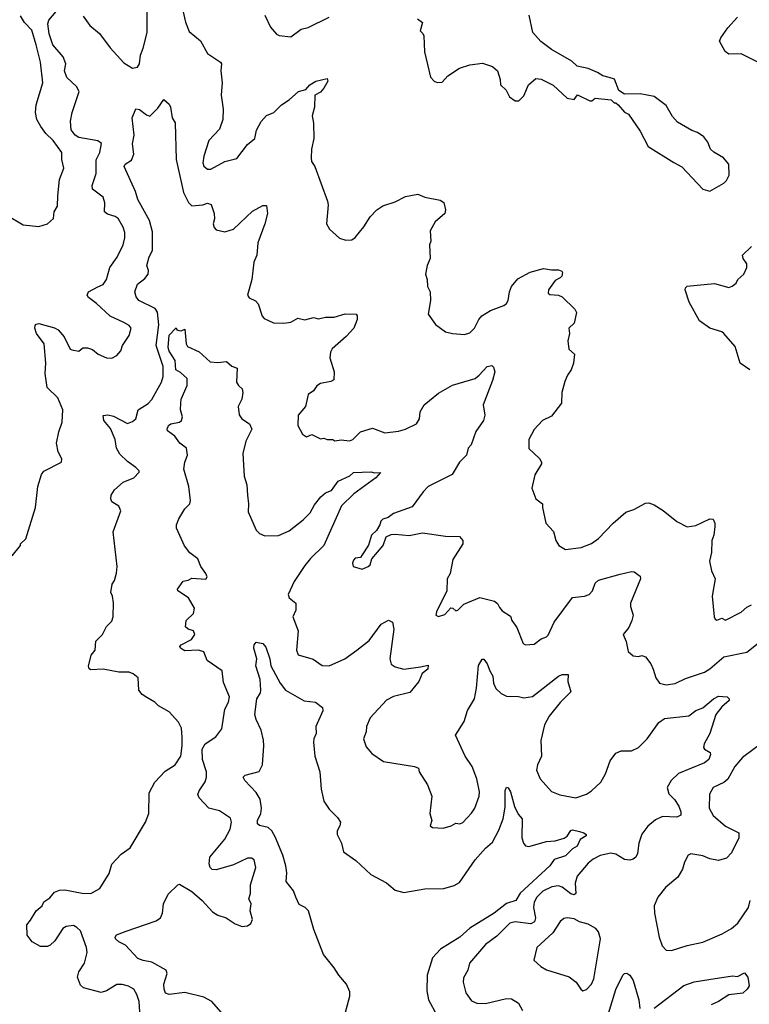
# Model space of a CAD drawing. Extents: x 1690054 to 1842981, y 782881 to 914114.
# Tile 655 of 656: x 1810655 to 1814852, y 888038 to 893699. Entities that reach past the tile are written whole.
import ezdxf

# ---------------------------------------------------------------- set-up
doc = ezdxf.new("R2010")
doc.units = 0

msp = doc.modelspace()

# ---------------------------------------------------------------- linework, layer by layer
at = {"layer": '0CON10XD'}
for points in [[(1811585, 893793.3), (1811608.9, 893685), (1811630.9, 893630.9), (1811695, 893578), (1811735.6, 893505), (1811810, 893455), (1811816, 893445), (1811813.1, 893405), (1811820, 893335), (1811814.5, 893265), (1811825.6, 893185), (1811824.4, 893125), (1811805, 893068.8), (1811742.9, 893005), (1811714.2, 892914.2), (1811709.2, 892875), (1811715, 892856.7), (1811735, 892840), (1811755, 892840), (1811835, 892884.2), (1811905, 892901.2), (1811965, 892981.2), (1812008.6, 893015), (1812016.9, 893063.1), (1812045, 893113.8), (1812075, 893148), (1812116.7, 893165), (1812160.9, 893209.1), (1812205, 893237.8), (1812259.2, 893285), (1812302.3, 893297.7), (1812324, 893325), (1812358, 893345), (1812425, 893360), (1812428, 893345), (1812405.6, 893305), (1812385, 893281.4), (1812353.8, 893265), (1812351.1, 893195), (1812338.6, 893145), (1812345.5, 893104.5), (1812347.3, 893015), (1812334.4, 892954.4), (1812332, 892905), (1812334.1, 892884.1), (1812353.3, 892855), (1812426.7, 892655), (1812430, 892635), (1812420, 892525), (1812437.5, 892495), (1812495, 892443.3), (1812531.7, 892431.7), (1812566.4, 892433.6), (1812585, 892446.7), (1812635, 892508), (1812671.4, 892565), (1812709.2, 892605)], [(1810585, 892573.8), (1810675, 892519.2), (1810765, 892510), (1810815, 892526), (1810850, 892555), (1810854.3, 892595), (1810872.5, 892627.5), (1810875.7, 892685.7), (1810885, 892780), (1810910, 892845), (1810898, 892895), (1810898.6, 892935), (1810847.8, 893005), (1810805.3, 893045.3), (1810777.1, 893085), (1810754.4, 893124.4), (1810745.5, 893165.5), (1810750.9, 893209.1), (1810788.1, 893335), (1810775.4, 893454.6), (1810751.2, 893555), (1810725, 893637.8), (1810682.6, 893682.6), (1810660.8, 893720.8)], [(1810613, 890617), (1810660, 890675), (1810660, 890685), (1810690, 890715), (1810746.1, 890893.9), (1810760, 891015), (1810780, 891085), (1810795, 891103.3), (1810896.2, 891155), (1810898, 891175), (1810876.2, 891215), (1810867.5, 891265), (1810880.8, 891329.2), (1810899.2, 891385), (1810904.2, 891455), (1810874.5, 891525), (1810813.1, 891585), (1810802.7, 891665), (1810806.8, 891725), (1810795.4, 891835), (1810752.9, 891895), (1810743.5, 891925), (1810745, 891940), (1810750.8, 891949.2), (1810765, 891952), (1810855, 891927.8), (1810876.5, 891916.5), (1810910.8, 891875), (1810945, 891803.8), (1810955, 891800), (1810995, 891792.5), (1811018.3, 891811.7), (1811045, 891812.5), (1811075, 891802.5), (1811106.4, 891776.4), (1811153.9, 891753.9), (1811186.4, 891753.6), (1811215, 891767.5), (1811236.7, 891795), (1811246.7, 891825), (1811285, 891882.5), (1811296.2, 891925), (1811285, 891940), (1811255, 891958), (1811175, 891993.8), (1811097, 892067), (1811050.9, 892100.9), (1811043.8, 892115), (1811051.2, 892135), (1811105, 892162.9), (1811135, 892177.1), (1811155.3, 892204.7), (1811174.3, 892275), (1811215.7, 892334.3), (1811250, 892405), (1811260.5, 892445), (1811260.5, 892475), (1811251.5, 892505), (1811222.7, 892555), (1811205, 892567.5), (1811160.8, 892580.7), (1811142.9, 892595), (1811145.5, 892645.5), (1811135, 892678), (1811074.5, 892725), (1811071.5, 892745), (1811095.3, 892815), (1811096.2, 892893.8), (1811115.9, 892935), (1811126.3, 892986.3), (1811105, 893003.1), (1810995, 893020.8), (1810974.4, 893035), (1810952.2, 893065), (1810948.5, 893115), (1810956.5, 893165), (1810998.5, 893285), (1810982.1, 893315), (1810925.9, 893365.9), (1810913.2, 893405), (1810920, 893445), (1810904.6, 893485), (1810846.2, 893555), (1810825, 893616.7), (1810817.8, 893675), (1810822.2, 893695), (1810866.2, 893745)], [(1811019.8, 893719.8), (1811059.2, 893665), (1811115, 893619.4), (1811175, 893537.5), (1811255, 893451.1), (1811305, 893420.5), (1811333.5, 893426.5), (1811345.5, 893445), (1811349.5, 893495), (1811366.6, 893535), (1811389.4, 893625), (1811389.4, 893745)], [(1812066.2, 893725), (1812098.8, 893655), (1812133.3, 893615), (1812148.3, 893608.3), (1812215, 893599.2), (1812275, 893643.3), (1812315, 893653.8), (1812435.9, 893714.1)], [(1812944.1, 893704.1), (1812971.7, 893681.7), (1812960, 893635), (1812975, 893620), (1812980, 893605), (1812983.9, 893513.9), (1813018.3, 893368.3), (1813040, 893345), (1813057, 893337), (1813085, 893340), (1813117.5, 893375), (1813185, 893420), (1813245, 893438.8), (1813318.3, 893448.3), (1813375, 893428.8), (1813403.3, 893405), (1813418.8, 893355), (1813421.2, 893325), (1813453.6, 893293.6), (1813472.5, 893255), (1813505, 893232.5), (1813527, 893233), (1813555, 893260), (1813582.5, 893325), (1813625, 893360), (1813655, 893357.5), (1813725, 893322.5), (1813805, 893247.5), (1813845, 893240), (1813865, 893267.5), (1813935, 893232.5), (1813947, 893233), (1813965, 893247.5), (1814058.3, 893238.3), (1814075, 893220), (1814085, 893220), (1814098.3, 893208.3), (1814135, 893167.5), (1814156.7, 893155), (1814225, 893057.5), (1814270.5, 892970.5), (1814417.3, 892877.3), (1814465, 892853.3), (1814585, 892723.8), (1814625, 892712), (1814705, 892758.8), (1814721.2, 892775), (1814736, 892805), (1814735, 892867.5), (1814704.3, 892904.3), (1814647.7, 892937.7), (1814630, 892955), (1814613.8, 892995), (1814590, 893025), (1814555, 893050), (1814522.3, 893062.3), (1814439.7, 893109.7), (1814411.3, 893141.3), (1814373.8, 893205), (1814305, 893256.7), (1814225, 893272.5), (1814135, 893270), (1814101.7, 893291.7), (1814076.4, 893356.4), (1814046.2, 893366.2), (1814010, 893375), (1813980, 893395), (1813925, 893418.8), (1813861.7, 893431.7), (1813830.7, 893460.7), (1813715, 893527.5), (1813653.9, 893573.9), (1813606.7, 893625), (1813586.2, 893725)], [(1814925, 893442.5), (1814805, 893503.3), (1814735, 893500), (1814713.3, 893515), (1814680.8, 893575), (1814688.1, 893595), (1814728.3, 893651.7), (1814785, 893713.3)], [(1811346.1, 887995), (1811342.8, 888055), (1811329.6, 888095), (1811311.4, 888125), (1811282.2, 888142.2), (1811245, 888152.2), (1811215, 888152.2), (1811154, 888115), (1811125, 888105.5), (1811023, 888133), (1811005, 888147.5), (1810988, 888195), (1810995.8, 888225), (1811027.5, 888275), (1811044.4, 888335.6), (1811039.5, 888365), (1811005, 888460), (1810985, 888480.8), (1810965, 888490.8), (1810922.5, 888485), (1810903.8, 888475), (1810857.3, 888402.7), (1810831.7, 888378.3), (1810815, 888370), (1810775, 888370.8), (1810726.6, 888396.6), (1810699.4, 888435), (1810696.2, 888495), (1810717.5, 888522.5), (1810751.2, 888575), (1810783.8, 888605), (1810795, 888627.5), (1810829.5, 888650.5), (1810855, 888683.3), (1810885, 888694), (1810915, 888695.7), (1811015, 888677.8), (1811064.2, 888675.8), (1811115.9, 888704.1), (1811169.2, 888790.8), (1811185.9, 888844.1), (1811238.3, 888901.7), (1811291.7, 888938.3), (1811378.8, 889085), (1811397.5, 889135), (1811400.8, 889255), (1811432.9, 889315), (1811491.4, 889378.6), (1811550.6, 889415), (1811581.9, 889465), (1811590.9, 889525), (1811590.6, 889575), (1811585.7, 889625), (1811569.7, 889659.7), (1811515, 889718.8), (1811453.9, 889753.9), (1811432.5, 889775), (1811387, 889803), (1811360.3, 889820.3), (1811340, 889845), (1811336.2, 889915), (1811308.3, 889938.3), (1811285, 889947.5), (1811225, 889947.5), (1811135, 889965.7), (1811065, 889962), (1811056, 889966), (1811051.7, 889981.7), (1811066.7, 890045), (1811090, 890075), (1811094, 890125), (1811131.2, 890165), (1811155, 890210), (1811185, 890240), (1811194, 890265), (1811195.9, 890345.9), (1811190, 890385), (1811180, 890405), (1811187.3, 890452.7), (1811200.8, 890475), (1811213, 890517), (1811215.7, 890555), (1811193.8, 890755), (1811237.5, 890875), (1811225, 890902.5), (1811185, 890927.5), (1811178.8, 890945), (1811181.2, 890965), (1811201.2, 890995), (1811250.9, 891039.1), (1811312.5, 891065), (1811343, 891097), (1811343.3, 891105), (1811323.3, 891125), (1811275, 891159.2), (1811231.3, 891201.3), (1811212, 891235), (1811205.6, 891285), (1811178.5, 891348.5), (1811140, 891395), (1811136.4, 891423.6), (1811162.9, 891427.1), (1811195, 891420), (1811275, 891378.1), (1811305, 891387.8), (1811322.9, 891405), (1811337.5, 891455), (1811395, 891492.9), (1811415.3, 891514.7), (1811472.1, 891615), (1811481.7, 891648.3), (1811481.4, 891705), (1811439.6, 891825), (1811455.3, 891945), (1811447.8, 892017.8), (1811435, 892037.9), (1811340.5, 892085), (1811325.4, 892105), (1811317.1, 892135), (1811332.3, 892177.7), (1811375, 892210.5), (1811393.9, 892236.1), (1811396.9, 892256.9), (1811387.5, 892285), (1811400, 892335), (1811419.1, 892370.9), (1811419.7, 892479.8), (1811401.8, 892545), (1811335.6, 892665), (1811321.7, 892711.7), (1811256.9, 892855), (1811262.7, 892867.3), (1811298.5, 892891.5), (1811312.2, 892925), (1811304.5, 892985), (1811314.3, 893035), (1811302.5, 893135), (1811324, 893186), (1811345, 893182.5), (1811385, 893151.4), (1811405, 893144), (1811450.3, 893189.7), (1811485, 893240), (1811515, 893212.5), (1811523.3, 893195), (1811532, 893135), (1811549.2, 893105), (1811555.4, 892895), (1811598.2, 892705), (1811627.1, 892647.1), (1811645, 892628.1), (1811708.8, 892635), (1811735, 892644.5), (1811756.8, 892636.8), (1811774.3, 892585), (1811776.9, 892553.1), (1811769.2, 892525), (1811773.2, 892503.2), (1811785, 892491.2), (1811835, 892479.2), (1811885, 892494.3), (1811995, 892598), (1812055, 892631.2), (1812075, 892630), (1812081.4, 892585), (1812066.4, 892525), (1812025.5, 892415), (1812018.9, 892345), (1812002.2, 892305), (1811990, 892205), (1811965.8, 892115.8), (1811975, 892098.8), (1812011.7, 892081.7), (1812027.1, 892065), (1812050, 891995), (1812060.9, 891980.9), (1812115, 891956.7), (1812175, 891954.4), (1812215, 891960), (1812255, 891982.5), (1812295, 891973.6), (1812345, 891987.5), (1812375, 891978.1), (1812415, 891988.1), (1812465, 891989.4), (1812527, 892007), (1812590, 892005), (1812596.4, 891996.4), (1812597.5, 891975), (1812577.5, 891925), (1812533.3, 891876.7), (1812453.3, 891806.7), (1812442.6, 891787.4), (1812440, 891755), (1812463.6, 891673.6), (1812461.5, 891628.5), (1812445, 891617.8), (1812385, 891606.7), (1812365, 891594.3), (1812344.7, 891565.3), (1812315, 891543.8), (1812298.8, 891475), (1812256.7, 891425), (1812256.2, 891365), (1812282.5, 891315), (1812305, 891301.2), (1812335, 891313.3), (1812385, 891290), (1812405, 891293.3), (1812425, 891286.2), (1812456.1, 891286.1), (1812468.3, 891278.3), (1812505, 891283.3), (1812551.7, 891278.3), (1812571.2, 891285), (1812615, 891328.6), (1812685, 891351.2), (1812755, 891324), (1812835, 891333.3), (1812875, 891344.5), (1812937.1, 891375), (1812954.3, 891405), (1812958.6, 891445), (1812982.5, 891485), (1813065, 891551.4), (1813145, 891598), (1813275, 891636.9), (1813299.2, 891655), (1813345, 891705.7), (1813370.7, 891710.7), (1813381.2, 891701.2), (1813388.8, 891675), (1813375.5, 891624.5), (1813320.6, 891485), (1813331.4, 891425), (1813324.3, 891395), (1813279.6, 891330.4), (1813252, 891255), (1813234.2, 891235), (1813225.7, 891195), (1813185.6, 891155), (1813142.9, 891085), (1813005, 891014.2), (1812976, 890985), (1812912.3, 890897.7), (1812805, 890860), (1812775, 890837.5), (1812745, 890827.5), (1812732.5, 890815), (1812727.5, 890795), (1812707.3, 890762.7), (1812680, 890735), (1812661.7, 890678.3), (1812625, 890622.5), (1812615, 890607.5), (1812585, 890603.8), (1812575, 890591.2), (1812569.4, 890575), (1812574, 890555), (1812625, 890539.4), (1812660, 890555), (1812672, 890565), (1812681.2, 890598.8), (1812746, 890675), (1812763.8, 890725), (1812791.7, 890738.3), (1812815, 890742), (1812895, 890733.8), (1812972, 890748), (1813105, 890730), (1813185, 890727.1), (1813203.8, 890705), (1813204, 890685), (1813146.9, 890595), (1813131.4, 890515), (1813114, 890485), (1813112.5, 890415), (1813053.3, 890295), (1813050, 890275), (1813065, 890267.5), (1813100.7, 890279.3), (1813135, 890316.7), (1813146.1, 890316.1), (1813165, 890301.2), (1813175, 890303.3), (1813210.4, 890339.6), (1813302.7, 890377.3), (1813386, 890356), (1813403, 890343), (1813415, 890318.8), (1813430.8, 890300.8), (1813479.1, 890269.1), (1813487.1, 890245), (1813514.3, 890205), (1813551.9, 890111.9), (1813565, 890104), (1813615, 890108), (1813655, 890140), (1813685, 890151.2), (1813695, 890161.2), (1813730, 890235), (1813835, 890377.8), (1813905, 890385.4), (1813931.4, 890395), (1813950, 890415), (1813965, 890460), (1813985, 890476.9), (1814108.6, 890511.4), (1814175, 890526.7), (1814190, 890525), (1814225, 890500), (1814226.7, 890485), (1814168, 890345), (1814168, 890325), (1814183.3, 890275), (1814176.7, 890245), (1814158.8, 890205), (1814126.7, 890165), (1814144.3, 890124.3), (1814155, 890066.7), (1814185, 890042.5), (1814215, 890037.5), (1814235, 890043.3), (1814255, 890036.2), (1814285.7, 889995.7), (1814298.6, 889965), (1814314.5, 889915), (1814336, 889885), (1814375, 889874.5), (1814425, 889882.7), (1814485, 889911.5), (1814595, 889947.7), (1814625, 889966.4), (1814705, 890035.8), (1814837.5, 890062.5), (1815043.3, 890225)], [(1812709.2, 892605), (1812745, 892628.6), (1812815, 892651.4), (1812875, 892682.5), (1812945, 892696), (1812985, 892678.8), (1813075, 892661.2), (1813095, 892647.5), (1813104, 892605), (1813101.2, 892585), (1813045, 892537.5), (1813017.5, 892485), (1813020, 892425), (1813012.5, 892405), (1813016.7, 892325), (1813000, 892285), (1812990, 892235), (1813000, 892205), (1813002, 892165), (1813016.2, 892135), (1813018.8, 892085), (1813006, 892005), (1813046.7, 891946.7), (1813105, 891904), (1813145, 891894), (1813215, 891888.8), (1813245, 891899.2), (1813272.5, 891925), (1813295.6, 891974.4), (1813313.2, 891996.8), (1813363.2, 892026.8), (1813440, 892055), (1813455, 892066.2), (1813465.7, 892084.3), (1813472.9, 892135), (1813484.3, 892165), (1813521.4, 892208.6), (1813592.4, 892247.6), (1813668.8, 892268.8), (1813715, 892260), (1813755, 892260), (1813773, 892253), (1813777.5, 892245), (1813773.3, 892225), (1813765, 892213.8), (1813735, 892200), (1813698, 892145), (1813696.1, 892126.1), (1813705, 892118.8), (1813754.3, 892114.3), (1813775, 892106), (1813848.8, 892035), (1813858, 892015), (1813845.8, 891955), (1813814.4, 891925.6), (1813818, 891895), (1813808.3, 891851.7), (1813813.8, 891805), (1813846.2, 891775), (1813841.2, 891725), (1813827.1, 891685), (1813805.6, 891655), (1813791.7, 891618.3), (1813774.4, 891555), (1813772.9, 891495), (1813715, 891418.8), (1813662.5, 891395), (1813615, 891342.5), (1813584.1, 891285.9), (1813585, 891233.3), (1813645, 891176.7), (1813656.7, 891155), (1813656.7, 891145), (1813618.3, 891081.7), (1813601.2, 891005), (1813623.8, 890945), (1813663.3, 890915), (1813663.3, 890895), (1813682.5, 890805), (1813726.1, 890756.1), (1813740, 890705), (1813757.5, 890675), (1813795, 890653.8), (1813885, 890664.2), (1813945, 890688), (1813985, 890716.2), (1814068.8, 890805), (1814142, 890868), (1814187.6, 890882.4), (1814255, 890920), (1814275, 890922), (1814305, 890910), (1814357.3, 890877.3), (1814435, 890813.3), (1814495, 890783.8), (1814545, 890790.8), (1814625, 890830), (1814645, 890826.7), (1814653.8, 890805), (1814653.8, 890785), (1814647.5, 890735), (1814637.1, 890705), (1814633.9, 890636.1), (1814622.5, 890585), (1814635, 890530), (1814656.2, 890485), (1814639.4, 890385), (1814650.8, 890265), (1814655, 890252.5), (1814665, 890246.2), (1814695, 890258.8), (1814715, 890246), (1814805, 890292), (1814838.3, 890321.7), (1814865.5, 890334.5)], [(1814855, 891686.2), (1814798.8, 891725), (1814770.3, 891820.3), (1814706.2, 891895), (1814694.3, 891904.3), (1814625, 891926.2), (1814565, 891968), (1814506.7, 892075), (1814484, 892145), (1814485, 892157.5), (1814495, 892167.5), (1814552, 892172), (1814651.7, 892181.7), (1814735, 892160), (1814754.1, 892165.9), (1814775.9, 892184.1), (1814786.7, 892205), (1814820.8, 892235), (1814838, 892275), (1814838.8, 892295), (1814816.1, 892326.1), (1814814, 892345), (1814865.6, 892394.4)], [(1811608.8, 890208.8), (1811613.1, 890245), (1811655, 890284.3), (1811660.9, 890315), (1811626.9, 890375), (1811564.4, 890414.4), (1811563.3, 890425), (1811595, 890471.2), (1811623.9, 890476.1), (1811645, 890487.5), (1811726.7, 890483.3), (1811733.3, 890495), (1811725.8, 890515), (1811696.7, 890555), (1811680.2, 890600.2), (1811635, 890634.4), (1811604.3, 890674.3), (1811558, 890775), (1811557.8, 890795), (1811570.3, 890829.7), (1811605, 890886.9), (1811634.4, 890915), (1811638.9, 890935), (1811628.1, 891015), (1811600, 891115), (1811605.9, 891154.1), (1811620.8, 891195), (1811614.3, 891235), (1811577.5, 891265), (1811548.6, 891305), (1811505.8, 891335), (1811504.4, 891345), (1811511.9, 891365), (1811524.2, 891375.8), (1811575, 891385.7), (1811587.1, 891395), (1811591.9, 891415), (1811580.6, 891455), (1811582.2, 891495), (1811585, 891516.7), (1811619.4, 891595), (1811618.1, 891635), (1811580.5, 891670.5), (1811553.8, 891685), (1811549.9, 891739.9), (1811515, 891792.9), (1811510, 891815), (1811516, 891885), (1811555, 891927.5), (1811560, 891915), (1811571.7, 891911.7), (1811585, 891910), (1811605, 891920), (1811612.5, 891835), (1811620.7, 891820.7), (1811688.3, 891788.3), (1811752, 891732), (1811795, 891728.6), (1811845, 891734), (1811875, 891706.7), (1811906.1, 891696.1), (1811902.5, 891615), (1811913.3, 891595), (1811935.7, 891575.7), (1811939.4, 891555), (1811932.4, 891517.6), (1811912.2, 891475), (1811917, 891427), (1811933.2, 891403.2), (1811978, 891375), (1811990, 891345), (1811956.5, 891275), (1811939.1, 891205), (1811946.2, 891075), (1811961.5, 891025), (1811965.5, 890965), (1811972.1, 890915), (1811970.2, 890870.2), (1812015, 890764), (1812034, 890745), (1812065, 890732.2), (1812145, 890732.5), (1812205, 890760), (1812285.9, 890824.1), (1812325.9, 890864.1), (1812350.5, 890909.5), (1812386.9, 890955), (1812415, 890978), (1812448.3, 890991.7), (1812486.7, 891045), (1812555, 891076.2), (1812575, 891095.8), (1812675, 891100), (1812696.4, 891093.6), (1812730, 891095), (1812703.3, 891065), (1812577.6, 890972.4), (1812506.2, 890903.8), (1812405, 890675.7), (1812328.3, 890601.7), (1812295, 890561.5), (1812235, 890469.4), (1812200, 890395), (1812205.8, 890375), (1812244.3, 890345), (1812244.5, 890305), (1812227.1, 890265), (1812256.9, 890185), (1812248.1, 890075), (1812257.8, 890047.8), (1812343, 890023), (1812395, 889985.8), (1812435.5, 889984.5), (1812525, 890024.5), (1812595, 890073.5), (1812665, 890130.6), (1812735, 890223.3), (1812776, 890246), (1812800, 890235), (1812807.5, 890195), (1812783.9, 890025), (1812793.1, 889993.1), (1812815, 889977.5), (1812865, 889964.3), (1812960.7, 889979.3), (1813005, 889987.5), (1813003.3, 889965), (1812970.7, 889939.3), (1812950.8, 889895), (1812898.7, 889831.3), (1812805, 889808.5), (1812765, 889787.1), (1812671.9, 889685), (1812650.8, 889635), (1812649.2, 889605), (1812633.8, 889565), (1812648.8, 889518.8), (1812680.7, 889480.7), (1812747.5, 889435), (1812925.9, 889405.9), (1812950, 889395), (1812953.3, 889375), (1813000.7, 889300.7), (1813026, 889235), (1813014.2, 889135), (1813026.7, 889095), (1813017.5, 889065), (1813030, 889055), (1813091.7, 889051.7), (1813137.5, 889065), (1813165, 889080), (1813186.7, 889076.7), (1813205, 889084), (1813255, 889137.5), (1813273.8, 889166.2), (1813298.9, 889235), (1813299.5, 889259.5), (1813285.6, 889334.4), (1813258.9, 889405), (1813217.3, 889465), (1813161.5, 889585), (1813211.5, 889665), (1813231.7, 889728.2), (1813270.8, 889795), (1813282.9, 889855), (1813294.7, 889985.3), (1813315, 890022.5), (1813325, 890023.3), (1813345, 889996.2), (1813358.9, 889955), (1813377.1, 889925), (1813380, 889885), (1813395, 889854.2), (1813425, 889824.3), (1813455, 889810), (1813525, 889808.1), (1813555, 889800), (1813605, 889807.1), (1813755, 889924.5), (1813775, 889934.4), (1813810, 889935), (1813809.2, 889895), (1813825.4, 889834.6), (1813765, 889773.5), (1813701.8, 889695), (1813674.7, 889645.3), (1813653.6, 889555), (1813657.8, 889465), (1813634.5, 889415), (1813629.1, 889385), (1813650, 889335), (1813715, 889262), (1813761.7, 889241.7), (1813855, 889225.6), (1813915, 889245.9), (1813945.4, 889265), (1813998.2, 889315), (1814025, 889363.8), (1814051.9, 889438.1), (1814085, 889482.9), (1814115.4, 889494.6), (1814175, 889495.5), (1814215, 889514.4), (1814265, 889564.2), (1814332.5, 889657.5), (1814365, 889682), (1814505, 889697.1), (1814545, 889727.1), (1814585, 889742), (1814645.4, 889794.6), (1814675, 889809.2), (1814725, 889805.8), (1814736.7, 889795), (1814736.7, 889785), (1814695, 889749.2), (1814659.2, 889705), (1814624.7, 889595), (1814593.3, 889535), (1814589.2, 889515), (1814593.8, 889505), (1814627.5, 889485), (1814630, 889475), (1814619.2, 889445), (1814595, 889426.9), (1814445, 889364.7), (1814402.3, 889325), (1814379.1, 889285), (1814388.5, 889248.5), (1814421.9, 889215), (1814447.4, 889177.4), (1814457.8, 889145), (1814457.5, 889125), (1814435.4, 889114.6), (1814352.1, 889117.9), (1814311.8, 889098.2), (1814268.1, 889061.9), (1814233.4, 889016.6), (1814217.8, 888965), (1814209.2, 888905), (1814199.1, 888885), (1814185, 888873.2), (1814165, 888867.5), (1814135, 888871.2), (1814085, 888901.6), (1814055, 888907.7), (1813995, 888893.8), (1813955, 888872.5), (1813925, 888848.9), (1813862.7, 888775), (1813850.3, 888735), (1813854, 888675), (1813845, 888668.6), (1813825, 888673.8), (1813775, 888711.2), (1813755, 888718.8), (1813717.1, 888712.9), (1813665, 888688.4), (1813629.2, 888655), (1813614.3, 888625.7), (1813611.2, 888595), (1813623.2, 888535), (1813617.6, 888512.4), (1813595, 888501), (1813505, 888511.6), (1813475, 888504.6), (1813400.6, 888429.4), (1813335, 888381.8), (1813242.2, 888275), (1813232.9, 888235), (1813208.6, 888191.4), (1813205.6, 888165), (1813221.2, 888105), (1813255, 888057.5), (1813285, 888045.7), (1813335, 888043.6), (1813455, 888071.8), (1813485, 888070), (1813524.6, 888044.6), (1813548.1, 888001.9)], [(1811825, 887980), (1811760, 888055), (1811715, 888079.6), (1811605, 888105.8), (1811515, 888095.5), (1811495, 888102.5), (1811486.4, 888125), (1811485.4, 888154.6), (1811504.3, 888215), (1811497.5, 888235), (1811415, 888280.9), (1811365, 888290), (1811335, 888302.2), (1811265, 888377.5), (1811225, 888396.9), (1811206.7, 888415), (1811204.4, 888425), (1811212.6, 888437.4), (1811267.9, 888457.9), (1811440.9, 888519.1), (1811465, 888536.2), (1811477.8, 888562.2), (1811482.9, 888615), (1811509.3, 888670.7), (1811564.3, 888725.7), (1811575, 888729.2), (1811645, 888687.1), (1811705.4, 888635.4), (1811765, 888570), (1811795, 888550.6), (1811843.8, 888535), (1811895, 888501.1), (1811935, 888486), (1811965, 888488.8), (1811985, 888503.3), (1811993.8, 888525), (1811980.8, 888575), (1811986, 888615), (1811974.4, 888645), (1811983.5, 888675), (1811984, 888726), (1812013.3, 888825), (1812005, 888868.8), (1811989.4, 888879.4), (1811965, 888877.8), (1811885, 888839.5), (1811785, 888810.8), (1811762.5, 888812.5), (1811751.2, 888825), (1811746.1, 888846.1), (1811748.8, 888885), (1811835, 888988.1), (1811865.5, 889045), (1811874.3, 889085), (1811867.6, 889107.6), (1811805, 889150), (1811743.8, 889165), (1811686.9, 889225), (1811680.9, 889245), (1811687.8, 889265), (1811723.1, 889316.9), (1811730.9, 889345), (1811729.2, 889375), (1811707, 889445), (1811705.3, 889505), (1811722.7, 889535), (1811783.8, 889576.2), (1811818.5, 889621.5), (1811835.8, 889734.2), (1811856, 889776), (1811861.4, 889805), (1811828.6, 889888.6), (1811820.8, 889955), (1811733.9, 890013.9), (1811715.4, 890065.4), (1811684.4, 890074.4), (1811605, 890071.1), (1811580, 890085), (1811576.9, 890095), (1811584.4, 890105), (1811644.3, 890135), (1811662.9, 890165), (1811656, 890185), (1811625, 890195.7), (1811608.8, 890208.8)], [(1812509.4, 887915), (1812554.5, 888085), (1812555, 888110), (1812535, 888154), (1812490.5, 888205), (1812465, 888247.3), (1812403.8, 888323.8), (1812347.7, 888467.7), (1812316.6, 888575), (1812297.5, 888595), (1812263, 888613), (1812243.7, 888655), (1812230.8, 888690.8), (1812189.1, 888745), (1812192.9, 888795), (1812185.8, 888835), (1812168.4, 888895), (1812125, 889001.9), (1812105, 889035.5), (1812085, 889054.6), (1812035, 889065.7), (1812022.9, 889075), (1812023.8, 889095), (1812042.3, 889135), (1812046.8, 889165), (1812038, 889218), (1812015.3, 889255.3), (1811950, 889325), (1811940, 889345), (1811952.5, 889355), (1812033.9, 889376.1), (1812051.6, 889415), (1812060, 889525), (1812057.1, 889557.1), (1812044.1, 889614.1), (1812015.4, 889675), (1812007.9, 889705), (1812019.5, 889795), (1812040.7, 889829.3), (1812043.5, 889845), (1812039.1, 889905), (1812013.1, 889985), (1812020, 890025), (1812002.2, 890085), (1812003.3, 890105), (1812015, 890120)], [(1812015, 890120), (1812055, 890112.5), (1812070.5, 890090.5), (1812093.8, 890025), (1812100, 889985), (1812153.6, 889883.6), (1812183.8, 889845), (1812292.1, 889782.1), (1812356.2, 889776.2), (1812397.5, 889745), (1812400, 889725), (1812359.2, 889635), (1812360, 889595), (1812346.7, 889565), (1812346.2, 889545), (1812353.8, 889465), (1812381.4, 889375), (1812390, 889275), (1812405.4, 889205.4), (1812435, 889160), (1812483, 889113), (1812500, 889085), (1812497.1, 889065), (1812481.4, 889035), (1812481.4, 889015), (1812507.5, 888965), (1812517.5, 888915), (1812589.2, 888865), (1812675, 888784.2), (1812765, 888737.5), (1812778.8, 888725), (1812815, 888694), (1812865, 888681.2), (1812985, 888703.1), (1813095, 888703.9), (1813155, 888721.2), (1813185, 888738.9), (1813275, 888868.6), (1813335, 888935.8), (1813375, 888970), (1813411.1, 889038.9), (1813435.6, 889104.4), (1813448.9, 889171.1), (1813448.1, 889265), (1813455, 889286.7), (1813465, 889283.3), (1813478.9, 889258.9), (1813501.4, 889175), (1813522.2, 889132.2), (1813545.6, 889105), (1813544.4, 888995), (1813552.5, 888965), (1813565, 888948.8), (1813585, 888946), (1813685, 888974), (1813735, 888978.1), (1813787.2, 888992.8), (1813804.7, 889005.3), (1813825, 889036.9), (1813835, 889041.1), (1813875, 889032.2), (1813901.2, 889025), (1813913.8, 889015), (1813913.6, 889006.4), (1813880, 888985), (1813862.7, 888947.3), (1813835, 888931.2), (1813795, 888891.4), (1813728.9, 888871.1), (1813705.6, 888835), (1813533.7, 888676.3), (1813508.6, 888635), (1813455, 888617.3), (1813385, 888562.2), (1813245, 888475.8), (1813186.9, 888425), (1813075.4, 888355), (1813030.9, 888305), (1812998.5, 888205), (1812997.9, 888115), (1813007.3, 888065), (1813055, 887975.7)], [(1814925, 889540), (1814812.4, 889457.6), (1814769.6, 889405), (1814728.3, 889331.7), (1814705, 889312.9), (1814645, 889285.5), (1814623.1, 889246.9), (1814621.8, 889165), (1814643.6, 889123.6), (1814715, 889062.9), (1814792.5, 889025), (1814792.5, 888995), (1814750.3, 888909.7), (1814720.9, 888879.1), (1814675, 888865.6), (1814624.5, 888874.5), (1814585, 888891.4), (1814515, 888902.5), (1814500, 888895), (1814480, 888855), (1814468.8, 888815), (1814441.7, 888768.3), (1814371.1, 888708.9), (1814326, 888655), (1814304.2, 888605), (1814307.1, 888562.9), (1814332.9, 888425), (1814350.8, 888375), (1814375, 888350), (1814405, 888347.1), (1814495, 888376.5), (1814585, 888395.7), (1814696.1, 888443.9), (1814750, 888475), (1814785.8, 888505), (1814848.6, 888595), (1814857.5, 888635)], [(1813895, 888116.7), (1813915, 888123.8), (1813945, 888153.3), (1813958.1, 888185), (1813995.7, 888415), (1813985.7, 888455), (1813968.8, 888475), (1813925, 888499.5), (1813875, 888513.1), (1813845, 888530), (1813805, 888535.7), (1813785, 888532), (1813764.2, 888515), (1813721.7, 888448.3), (1813630, 888365), (1813613, 888293), (1813652.5, 888255), (1813686.4, 888236.4), (1813817, 888197), (1813855.7, 888165.7), (1813882.5, 888125), (1813895, 888116.7)], [(1814026.6, 887935), (1814085, 888124), (1814124.4, 888205), (1814135, 888216), (1814147.3, 888217.3), (1814165, 888206.2), (1814184.3, 888175), (1814216.5, 888065), (1814223.3, 888015)], [(1814305, 888015.5), (1814475, 888146.9), (1814535, 888166.9), (1814618.9, 888181.1), (1814755, 888202), (1814785, 888198.8), (1814825, 888218.6), (1814843.5, 888195), (1814851.1, 888145), (1814840.5, 888125), (1814815, 888102.8), (1814735, 888092.2), (1814675, 888054.3), (1814632, 888035)]]:
    msp.add_lwpolyline(points, dxfattribs=at)

doc.saveas('drawing.dxf')
